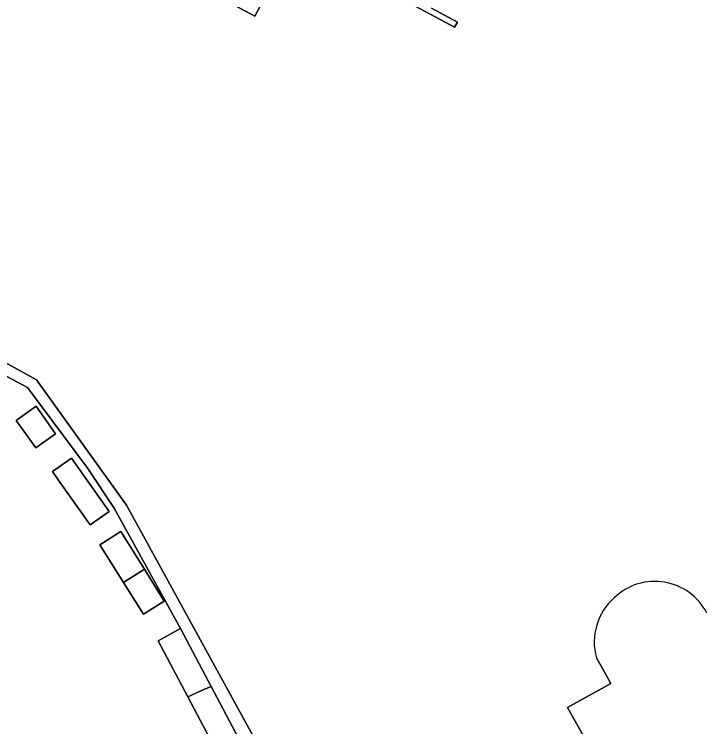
# Model space of a CAD drawing. Extents: x 159262 to 160143, y 383399 to 384319.
# Drawn here: x 159937.9 to 159999.1, y 383753.3 to 383816.3 of the extents above; entities that cross this region are included whole.
import ezdxf

# ---------------------------------------------------------------- set-up
doc = ezdxf.new("R2010")
doc.units = 0
for name, color, linetype in [('IMGEO_Erf', 7, 'Continuous'), ('IMGEO_Pand', 7, 'Continuous'), ('IMGEO_Voetpad_open', 7, 'Continuous')]:
    doc.layers.add(name, color=color, linetype=linetype)

msp = doc.modelspace()

# ---------------------------------------------------------------- linework, layer by layer
at = {"layer": 'IMGEO_Erf'}
for points in [[(159974.772, 383816.874), (159977.06, 383815.636), (159976.813, 383815.177), (159962.695, 383822.751), (159959.141, 383816.156), (159943.325, 383824.634)], [(159929.096, 383817.206), (159927.253, 383813.776), (159927.355, 383813.697), (159925.318, 383809.9), (159918.288, 383796.839), (159921.424, 383795.176), (159920.998, 383794.406), (159939.84, 383784), (159947.801, 383772.899), (159959.658, 383751.286)], [(159955.734, 383751.212), (159953.216, 383755.963), (159950.592, 383760.913), (159952.563, 383761.994), (159946.703, 383772.634), (159944.381, 383776.132), (159939.048, 383783.321), (159917.255, 383794.936)], [(159972.775, 383744.808), (159973.22, 383743.97), (159984.101, 383750), (159986.957, 383751.583), (159988.305, 383752.33), (159986.815, 383755.001), (159990.623, 383757.125), (159989.359, 383759.391)]]:
    msp.add_lwpolyline(points, dxfattribs=at)
for points in [[(159938.039, 383780.396), (159939.802, 383781.646), (159941.528, 383779.209), (159939.765, 383777.96)], [(159941.764, 383775.138), (159941.245, 383775.87), (159942.935, 383777.066), (159946.277, 383772.348), (159944.588, 383771.151)], [(159945.438, 383769.4), (159947.285, 383770.559), (159949.374, 383767.232), (159951.142, 383764.415), (159949.296, 383763.255), (159947.527, 383766.072)]]:
    msp.add_lwpolyline(points, close=True, dxfattribs=at)
for centre, radius, start, end in [((159994.526, 383760.987), 5.177, 27.44405, 133.52202), ((159994.409, 383760.794), 5.241, 131.13597, 195.5245)]:
    msp.add_arc(centre, radius, start, end, dxfattribs=at)
at = {"layer": 'IMGEO_Pand'}
for points in [[(159943.325, 383824.634), (159959.141, 383816.156), (159962.695, 383822.751), (159976.813, 383815.177), (159977.06, 383815.636), (159974.772, 383816.874)], [(159989.359, 383759.391), (159990.623, 383757.125), (159986.815, 383755.001), (159988.305, 383752.33), (159986.957, 383751.583), (159984.101, 383750), (159973.22, 383743.97), (159972.775, 383744.808)]]:
    msp.add_lwpolyline(points, dxfattribs=at)
for points in [[(159939.802, 383781.646), (159938.039, 383780.396), (159939.765, 383777.96), (159941.528, 383779.209)], [(159941.764, 383775.138), (159944.588, 383771.151), (159946.277, 383772.348), (159942.935, 383777.066), (159941.245, 383775.87)], [(159947.527, 383766.072), (159949.374, 383767.232), (159947.285, 383770.559), (159945.438, 383769.4)], [(159947.527, 383766.072), (159949.296, 383763.255), (159951.142, 383764.415), (159949.374, 383767.232)], [(159952.563, 383761.994), (159950.592, 383760.913), (159953.216, 383755.963), (159954.581, 383756.568), (159955.275, 383756.876)], [(159955.275, 383756.876), (159954.581, 383756.568), (159953.216, 383755.963), (159955.734, 383751.212), (159957.705, 383752.292)]]:
    msp.add_lwpolyline(points, close=True, dxfattribs=at)
for centre, radius, start, end in [((159994.526, 383760.987), 5.177, 27.44405, 133.52202), ((159994.409, 383760.794), 5.241, 131.13597, 195.5245)]:
    msp.add_arc(centre, radius, start, end, dxfattribs=at)
at = {"layer": 'IMGEO_Voetpad_open'}
msp.add_lwpolyline([(159959.658, 383751.286), (159947.801, 383772.899), (159939.84, 383784), (159920.998, 383794.406), (159921.424, 383795.176), (159918.288, 383796.839), (159917.651, 383795.656), (159917.255, 383794.936), (159939.048, 383783.321), (159944.381, 383776.132), (159946.703, 383772.634), (159952.563, 383761.994), (159955.275, 383756.876), (159957.705, 383752.292)], dxfattribs=at)

doc.saveas('drawing.dxf')
